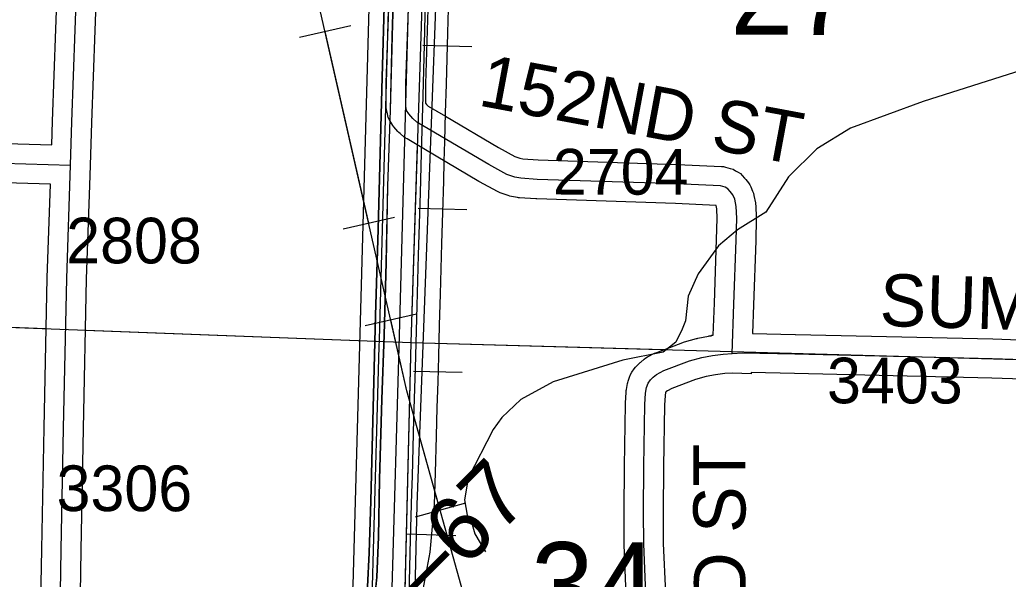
# Model space of a CAD drawing. Extents: x -132.8 to -73.3, y -60 to -26.
# Drawn here: x -125.117 to -123.599, y -37.681 to -36.823 of the extents above; entities that cross this region are included whole.
import ezdxf

# ---------------------------------------------------------------- set-up
doc = ezdxf.new("R2010")
doc.units = 0
for name, color, linetype in [('tdCoDivCarto', 7, 'Continuous'), ('tdCoHydroRiver', 7, 'Continuous'), ('tdCoInt', 7, 'Continuous'), ('tdCoIntCL', 7, 'Continuous'), ('tdCoIntRte', 7, 'Continuous'), ('tdCoPipe', 7, 'Continuous'), ('tdCoPrimary', 7, 'Continuous'), ('tdCoRRCL', 7, 'Continuous'), ('tdCoSecRdNmbr', 7, 'Continuous'), ('tdCoSecRdTxt', 7, 'Continuous'), ('tdCoSecRteBand', 7, 'Continuous'), ('tdCoSecRteCL', 7, 'Continuous'), ('tdCoSectLine', 7, 'Continuous'), ('tdCoSectLinePart', 7, 'Continuous'), ('tdCoSectNmbr', 7, 'Continuous'), ('tdCoSurfEarth', 7, 'Continuous'), ('tdCoSurfGravel', 7, 'Continuous'), ('tdStHwyIntRefPost1', 7, 'Continuous')]:
    doc.layers.add(name, color=color, linetype=linetype)

msp = doc.modelspace()

# ---------------------------------------------------------------- linework, layer by layer
at = {"layer": 'tdCoDivCarto'}
for p, q in [((-124.5447, -36.848), (-124.542, -36.7607)), ((-124.557, -36.7849), (-124.5602, -36.9112)), ((-124.5474, -36.9615), (-124.5447, -36.848)), ((-124.5602, -36.9112), (-124.5635, -37.0269)), ((-124.5514, -37.0779), (-124.5474, -36.9615)), ((-124.5635, -37.0269), (-124.5667, -37.1442)), ((-124.5536, -37.195), (-124.5514, -37.0779)), ((-124.5667, -37.1442), (-124.5706, -37.2767)), ((-124.557, -37.3067), (-124.5536, -37.195)), ((-124.5706, -37.2767), (-124.5736, -37.3983)), ((-124.5602, -37.4049), (-124.557, -37.3067)), ((-124.5736, -37.3983), (-124.5756, -37.4788)), ((-124.5639, -37.5282), (-124.5602, -37.4049)), ((-124.5756, -37.4788), (-124.5778, -37.5611)), ((-124.5657, -37.6157), (-124.5639, -37.5282)), ((-124.5778, -37.5611), (-124.5803, -37.6403)), ((-124.5679, -37.6776), (-124.5657, -37.6157)), ((-124.5803, -37.6403), (-124.583, -37.6928)), ((-124.575, -37.7442), (-124.5679, -37.6776))]:
    msp.add_line(p, q, dxfattribs=at)
for points in [[(-124.6148, -38.0383), (-124.6123, -38.0172), (-124.6017, -37.9432), (-124.5854, -37.8256), (-124.575, -37.7442), (-124.5679, -37.6776), (-124.5657, -37.6157), (-124.5639, -37.5282), (-124.5602, -37.4049), (-124.557, -37.3067), (-124.5536, -37.195), (-124.5514, -37.0779), (-124.5474, -36.9615), (-124.5447, -36.848), (-124.542, -36.7607), (-124.5408, -36.7073)], [(-124.6148, -38.0383), (-124.6123, -38.0172), (-124.6017, -37.9432), (-124.5854, -37.8256), (-124.575, -37.7442), (-124.5679, -37.6776), (-124.5657, -37.6157), (-124.5639, -37.5282), (-124.5602, -37.4049), (-124.557, -37.3067), (-124.5536, -37.195), (-124.5514, -37.0779), (-124.5474, -36.9615), (-124.5447, -36.848), (-124.542, -36.7607)], [(-124.6148, -38.0383), (-124.6123, -38.0172), (-124.6017, -37.9432), (-124.5854, -37.8256), (-124.575, -37.7442), (-124.5679, -37.6776), (-124.5657, -37.6157), (-124.5639, -37.5282), (-124.5602, -37.4049), (-124.557, -37.3067), (-124.5536, -37.195), (-124.5514, -37.0779), (-124.5474, -36.9615), (-124.5447, -36.848), (-124.542, -36.7607)], [(-124.557, -36.7849), (-124.5602, -36.9112), (-124.5635, -37.0269), (-124.5667, -37.1442), (-124.5706, -37.2767), (-124.5736, -37.3983), (-124.5756, -37.4788), (-124.5778, -37.5611), (-124.5803, -37.6403), (-124.583, -37.6928), (-124.5847, -37.7143), (-124.5884, -37.7454), (-124.5973, -37.8127), (-124.6074, -37.8844), (-124.6215, -37.9831), (-124.6288, -38.0401), (-124.629, -38.0415)], [(-124.557, -36.7849), (-124.5602, -36.9112), (-124.5635, -37.0269), (-124.5667, -37.1442), (-124.5706, -37.2767), (-124.5736, -37.3983), (-124.5756, -37.4788), (-124.5778, -37.5611), (-124.5803, -37.6403), (-124.583, -37.6928), (-124.5847, -37.7143), (-124.5884, -37.7454), (-124.5973, -37.8127), (-124.6074, -37.8844), (-124.6215, -37.9831), (-124.6288, -38.0401), (-124.629, -38.0415)], [(-124.557, -36.7849), (-124.5602, -36.9112), (-124.5635, -37.0269), (-124.5667, -37.1442), (-124.5706, -37.2767), (-124.5736, -37.3983), (-124.5756, -37.4788), (-124.5778, -37.5611), (-124.5803, -37.6403), (-124.583, -37.6928), (-124.5847, -37.7143), (-124.5884, -37.7454), (-124.5973, -37.8127), (-124.6074, -37.8844), (-124.6215, -37.9831), (-124.6288, -38.0401), (-124.629, -38.0415)]]:
    msp.add_lwpolyline(points, dxfattribs=at)
at = {"layer": 'tdCoHydroRiver'}
msp.add_lwpolyline([(-123.5787, -36.9004), (-123.73, -36.9481), (-123.8417, -36.9891), (-123.8931, -37.0207), (-123.9369, -37.0637), (-123.9716, -37.1179), (-124.015, -37.145), (-124.0441, -37.1694), (-124.0753, -37.2127), (-124.0905, -37.247), (-124.0947, -37.2847), (-124.0998, -37.2972), (-124.1098, -37.3174), (-124.1292, -37.3326), (-124.1911, -37.3451), (-124.2978, -37.3783), (-124.3475, -37.4053), (-124.3767, -37.4328), (-124.3898, -37.4514), (-124.4283, -37.526), (-124.434, -37.559), (-124.4299, -37.5827), (-124.4224, -37.5972), (-124.4181, -37.6115), (-124.4015, -37.6388)], dxfattribs=at)
at = {"layer": 'tdCoInt'}
for points in [[(-124.5674, -32.8469), (-124.5608, -33.0227), (-124.5581, -33.1615), (-124.5559, -33.1989), (-124.5548, -33.2943), (-124.5545, -33.3195), (-124.5446, -33.5934), (-124.525, -34.3202), (-124.5189, -34.4445), (-124.5183, -34.5), (-124.5225, -34.6931), (-124.5399, -35.3254), (-124.595, -37.3224), (-124.6053, -37.6898), (-124.6182, -37.7953), (-124.6605, -38.0981), (-124.6709, -38.1868), (-124.6774, -38.2615)], [(-124.5073, -32.8483), (-124.5008, -33.0207), (-124.4981, -33.1598), (-124.4959, -33.1969), (-124.4948, -33.2935), (-124.4945, -33.3179), (-124.4846, -33.5916), (-124.465, -34.3183), (-124.4589, -34.4427), (-124.4583, -34.5003), (-124.4625, -34.6946), (-124.4799, -35.3269), (-124.535, -37.3254), (-124.5454, -37.6946), (-124.5587, -37.803), (-124.601, -38.1058), (-124.6173, -38.2607)]]:
    msp.add_lwpolyline(points, dxfattribs=at)
at = {"layer": 'tdCoIntCL'}
msp.add_lwpolyline([(-124.6385, -38.1685), (-124.631, -38.1043), (-124.6307, -38.1019), (-124.6043, -37.9129), (-124.5884, -37.7991), (-124.5863, -37.7813), (-124.5831, -37.7568), (-124.5785, -37.7156), (-124.5753, -37.6922), (-124.5738, -37.6357), (-124.565, -37.3239), (-124.5643, -37.314), (-124.5565, -37.0126), (-124.5369, -36.3071)], dxfattribs=at)
at = {"layer": 'tdCoIntRte'}
for points in [[(-124.5754, -37.7442), (-124.5683, -37.6776), (-124.566, -37.6157), (-124.5643, -37.5282), (-124.5606, -37.4049), (-124.5574, -37.3067), (-124.554, -37.195), (-124.5517, -37.0779), (-124.5478, -36.9615), (-124.5451, -36.848), (-124.5424, -36.7607)], [(-124.5754, -37.7442), (-124.5683, -37.6776), (-124.566, -37.6157), (-124.5643, -37.5282), (-124.5606, -37.4049), (-124.5574, -37.3067), (-124.554, -37.195), (-124.5517, -37.0779), (-124.5478, -36.9615), (-124.5451, -36.848), (-124.5424, -36.7607)], [(-124.5574, -36.7849), (-124.5606, -36.9112), (-124.5638, -37.0269), (-124.567, -37.1442), (-124.571, -37.2767), (-124.5739, -37.3983), (-124.576, -37.4788), (-124.5782, -37.5611), (-124.5807, -37.6403), (-124.5834, -37.6928)], [(-124.5574, -36.7849), (-124.5606, -36.9112), (-124.5638, -37.0269), (-124.567, -37.1442), (-124.571, -37.2767), (-124.5739, -37.3983), (-124.576, -37.4788), (-124.5782, -37.5611), (-124.5807, -37.6403), (-124.5834, -37.6928)]]:
    msp.add_lwpolyline(points, dxfattribs=at)
at = {"layer": 'tdCoPipe'}
for p, q in [((-124.6086, -36.8323), (-124.6872, -36.8502)), ((-124.5416, -37.126), (-124.6201, -37.1439)), ((-124.5077, -37.2743), (-124.5864, -37.2923)), ((-124.4324, -37.564), (-124.5099, -37.5856))]:
    msp.add_line(p, q, dxfattribs=at)
for points in [[(-122.6831, -41.5141), (-123.1262, -40.7823), (-123.4429, -40.2596), (-123.7329, -39.6996), (-123.7773, -39.4048), (-124.0618, -38.8748), (-124.3067, -38.1648), (-124.5223, -37.3919), (-124.7717, -36.2985), (-124.9398, -35.1432), (-125.2106, -34.7386), (-125.2968, -34.2185), (-125.5619, -34.0325), (-125.5851, -33.5772), (-125.8919, -32.1371)], [(-124.5809, -37.135), (-124.6479, -36.8412)], [(-124.4712, -37.5748), (-124.5223, -37.3919), (-124.547, -37.2833)]]:
    msp.add_lwpolyline(points, dxfattribs=at)
at = {"layer": 'tdCoPrimary'}
for points in [[(-124.6148, -38.0383), (-124.6123, -38.0172), (-124.6017, -37.9432), (-124.5854, -37.8256), (-124.575, -37.7442), (-124.5679, -37.6776), (-124.5657, -37.6157), (-124.5639, -37.5282), (-124.5602, -37.4049), (-124.557, -37.3067), (-124.5536, -37.195), (-124.5514, -37.0779), (-124.5474, -36.9615), (-124.5447, -36.848), (-124.542, -36.7607), (-124.5408, -36.7073)], [(-124.6148, -38.0383), (-124.6123, -38.0172), (-124.6017, -37.9432), (-124.5854, -37.8256), (-124.575, -37.7442), (-124.5679, -37.6776), (-124.5657, -37.6157), (-124.5639, -37.5282), (-124.5602, -37.4049), (-124.557, -37.3067), (-124.5536, -37.195), (-124.5514, -37.0779), (-124.5474, -36.9615), (-124.5447, -36.848), (-124.542, -36.7607), (-124.5408, -36.7073)], [(-124.575, -37.7442), (-124.5679, -37.6776), (-124.5657, -37.6157), (-124.5639, -37.5282), (-124.5602, -37.4049), (-124.557, -37.3067), (-124.5536, -37.195), (-124.5514, -37.0779), (-124.5474, -36.9615), (-124.5447, -36.848), (-124.542, -36.7607)], [(-124.557, -36.7849), (-124.5602, -36.9112), (-124.5635, -37.0269), (-124.5667, -37.1442), (-124.5706, -37.2767), (-124.5736, -37.3983), (-124.5756, -37.4788), (-124.5778, -37.5611), (-124.5803, -37.6403), (-124.583, -37.6928), (-124.5847, -37.7143), (-124.5884, -37.7454), (-124.5973, -37.8127), (-124.6074, -37.8844), (-124.6215, -37.9831), (-124.6288, -38.0401), (-124.629, -38.0415)], [(-124.557, -36.7849), (-124.5602, -36.9112), (-124.5635, -37.0269), (-124.5667, -37.1442), (-124.5706, -37.2767), (-124.5736, -37.3983), (-124.5756, -37.4788), (-124.5778, -37.5611), (-124.5803, -37.6403), (-124.583, -37.6928), (-124.5847, -37.7143), (-124.5884, -37.7454), (-124.5973, -37.8127), (-124.6074, -37.8844), (-124.6215, -37.9831), (-124.6288, -38.0401), (-124.629, -38.0415)], [(-124.557, -36.7849), (-124.5602, -36.9112), (-124.5635, -37.0269), (-124.5667, -37.1442), (-124.5706, -37.2767), (-124.5736, -37.3983), (-124.5756, -37.4788), (-124.5778, -37.5611), (-124.5803, -37.6403), (-124.583, -37.6928)]]:
    msp.add_lwpolyline(points, dxfattribs=at)
at = {"layer": 'tdCoRRCL'}
for p, q in [((-124.4977, -36.862), (-124.4228, -36.8642)), ((-124.5052, -37.1118), (-124.4302, -37.1141)), ((-124.5122, -37.3616), (-124.4373, -37.3636)), ((-124.5223, -37.6115), (-124.4473, -37.6137))]:
    msp.add_line(p, q, dxfattribs=at)
for points in [[(-123.7783, -31.5265), (-123.9215, -31.9899), (-123.9791, -32.1967), (-124.0152, -32.3079), (-124.096, -32.5014), (-124.1445, -32.6012), (-124.2087, -32.7621), (-124.224, -32.8293), (-124.3181, -33.0493), (-124.3526, -33.1604), (-124.3856, -33.3377), (-124.3944, -33.4353), (-124.4088, -33.8056), (-124.4554, -36.1925), (-124.507, -37.5667), (-124.5199, -38.1185), (-124.5295, -38.4858), (-124.5436, -38.9681), (-124.5644, -39.5828), (-124.595, -40.997)], [(-124.4934, -36.7493), (-124.4957, -36.861), (-124.4981, -36.9396), (-124.5007, -37.0274), (-124.502, -37.0885), (-124.5049, -37.1842), (-124.5072, -37.2615), (-124.5099, -37.357), (-124.512, -37.4353), (-124.5144, -37.523), (-124.5151, -37.5486), (-124.5172, -37.6201), (-124.5196, -37.7051)], [(-124.4587, -36.7873), (-124.4599, -36.8431), (-124.4611, -36.8824), (-124.4623, -36.9217), (-124.4636, -36.9657), (-124.4649, -37.0096), (-124.4655, -37.0401), (-124.4662, -37.0706), (-124.4676, -37.1185), (-124.4691, -37.1663), (-124.4703, -37.205), (-124.4714, -37.2437), (-124.4728, -37.2914), (-124.4741, -37.3391), (-124.4751, -37.3783), (-124.4762, -37.4175), (-124.4774, -37.4613), (-124.479, -37.5179), (-124.4804, -37.5665), (-124.487, -37.6392), (-124.515, -37.7865)]]:
    msp.add_lwpolyline(points, dxfattribs=at)
at = {"layer": 'tdCoSecRteBand'}
for points in [[(-125.3125, -37.0078), (-125.0676, -37.0149), (-125.0676, -37.0148), (-125.0664, -36.9786), (-125.0664, -36.9786), (-125.0664, -36.9786), (-125.0589, -36.7662)], [(-124.9989, -36.7683), (-125.0065, -36.9806), (-125.0087, -37.0467), (-125.0095, -37.0766), (-125.0096, -37.0766), (-125.0144, -37.2205), (-125.0193, -37.4498), (-125.0229, -37.6361), (-125.0251, -37.7688)], [(-124.1856, -37.7046), (-124.1888, -37.6279), (-124.1888, -37.6273), (-124.1888, -37.6268), (-124.189, -37.5779), (-124.189, -37.5778), (-124.189, -37.5776), (-124.1885, -37.5075), (-124.1885, -37.5074), (-124.1885, -37.5073), (-124.1871, -37.4123), (-124.1871, -37.4117), (-124.187, -37.4111), (-124.186, -37.3938), (-124.1859, -37.3917), (-124.1855, -37.3897), (-124.1838, -37.381), (-124.1834, -37.3792), (-124.1828, -37.3774), (-124.1806, -37.3708), (-124.1793, -37.367), (-124.1771, -37.3636), (-124.1736, -37.3584), (-124.1717, -37.3556), (-124.1692, -37.3532), (-124.165, -37.3493), (-124.1643, -37.3486), (-124.1635, -37.3479), (-124.1581, -37.3435), (-124.1557, -37.3415), (-124.153, -37.3401), (-124.1421, -37.3344), (-124.1405, -37.3336), (-124.1388, -37.333), (-124.0991, -37.3179), (-124.0978, -37.3174), (-124.0965, -37.3171), (-124.0778, -37.3119), (-124.0767, -37.3116), (-124.0756, -37.3114), (-124.0593, -37.3082), (-124.0582, -37.3079), (-124.057, -37.3078), (-124.0548, -37.3075), (-124.0548, -37.3066), (-124.0521, -37.3065), (-124.0504, -37.2578), (-124.047, -37.1601), (-124.0462, -37.1277), (-124.0468, -37.1129), (-124.0479, -37.1076), (-124.1099, -37.1046), (-124.3232, -37.0977), (-124.3238, -37.0977), (-124.3243, -37.0977), (-124.3497, -37.0959), (-124.3511, -37.0958), (-124.3525, -37.0956), (-124.3616, -37.0941), (-124.3644, -37.0937), (-124.3671, -37.0927), (-124.3792, -37.0882), (-124.3812, -37.0875), (-124.3831, -37.0865), (-124.411, -37.0714), (-124.4115, -37.0712), (-124.412, -37.0709), (-124.4936, -37.0226), (-124.5221, -37.0058), (-124.5244, -37.0045), (-124.5264, -37.0028), (-124.5328, -36.9974), (-124.5346, -36.9959), (-124.5361, -36.9941), (-124.5423, -36.9869), (-124.544, -36.9849), (-124.5454, -36.9826), (-124.5486, -36.9772), (-124.5513, -36.9726), (-124.5523, -36.9674), (-124.5535, -36.9607), (-124.554, -36.958), (-124.554, -36.9553), (-124.554, -36.9205), (-124.554, -36.92), (-124.554, -36.9195), (-124.55, -36.8049)], [(-124.4901, -36.8069), (-124.494, -36.921), (-124.494, -36.9511), (-124.4922, -36.9531), (-124.4896, -36.9554), (-124.4632, -36.9708), (-124.4631, -36.9709), (-124.4631, -36.9709), (-124.382, -37.0189), (-124.3565, -37.0327), (-124.3491, -37.0354), (-124.3442, -37.0362), (-124.3208, -37.0378), (-124.1077, -37.0447), (-124.1075, -37.0447), (-124.1073, -37.0447), (-124.0397, -37.0479), (-124.0365, -37.048), (-124.0334, -37.0489), (-124.026, -37.0508), (-124.0217, -37.052), (-124.0178, -37.0544), (-124.0139, -37.0568), (-124.0106, -37.0589), (-124.0079, -37.0618), (-124.0042, -37.0657), (-124.0032, -37.0668), (-124.0022, -37.068), (-123.9983, -37.0732), (-123.9962, -37.076), (-123.9947, -37.0792), (-123.9918, -37.0859), (-123.9904, -37.089), (-123.9897, -37.0923), (-123.9875, -37.1036), (-123.9871, -37.1059), (-123.987, -37.1082), (-123.9863, -37.1262), (-123.9862, -37.1271), (-123.9862, -37.1281), (-123.987, -37.1616), (-123.987, -37.1618), (-123.987, -37.162), (-123.9904, -37.2599), (-123.9904, -37.2599), (-123.9904, -37.2599), (-123.992, -37.3042), (-123.9262, -37.3054), (-123.9261, -37.3054), (-123.926, -37.3054), (-123.6232, -37.3125), (-123.623, -37.3125), (-123.6229, -37.3125), (-123.528, -37.3157)], [(-125.0851, -37.765), (-125.0829, -37.6351), (-125.0829, -37.6351), (-125.0829, -37.635), (-125.0793, -37.4486), (-125.0793, -37.4485), (-125.0793, -37.4485), (-125.0743, -37.219), (-125.0743, -37.2188), (-125.0743, -37.2187), (-125.0696, -37.0749), (-125.3144, -37.0678)], [(-123.53, -37.3757), (-123.6248, -37.3725), (-123.9274, -37.3654), (-123.9941, -37.3641), (-123.9942, -37.3659), (-124.0228, -37.3648), (-124.0343, -37.3655), (-124.0488, -37.3673), (-124.0629, -37.37), (-124.0792, -37.3745), (-124.1159, -37.3884), (-124.1224, -37.3919), (-124.1247, -37.3937), (-124.1251, -37.3941), (-124.1253, -37.3946), (-124.1262, -37.3994), (-124.1271, -37.4139), (-124.1285, -37.5081), (-124.129, -37.5778), (-124.1288, -37.6259), (-124.1256, -37.702)]]:
    msp.add_lwpolyline(points, dxfattribs=at)
at = {"layer": 'tdCoSecRteCL'}
for points in [[(-125.0386, -37.0458), (-125.0365, -36.9796), (-125.0289, -36.7672)], [(-124.0231, -37.3348), (-124.0204, -37.2589), (-124.017, -37.1609), (-124.0162, -37.1274), (-124.017, -37.1094), (-124.0192, -37.0981), (-124.0221, -37.0914), (-124.0261, -37.0862), (-124.0298, -37.0823), (-124.0337, -37.0798), (-124.0411, -37.0778), (-124.1087, -37.0746), (-124.3223, -37.0677), (-124.3477, -37.066), (-124.3568, -37.0645), (-124.3689, -37.0601), (-124.3967, -37.045), (-124.4784, -36.9967), (-124.507, -36.9799), (-124.5134, -36.9745), (-124.5195, -36.9674), (-124.5228, -36.9619), (-124.524, -36.9553), (-124.524, -36.9205), (-124.52, -36.8058)], [(-125.3136, -37.0378), (-125.0386, -37.0458)], [(-125.0556, -37.7969), (-125.0529, -37.6356), (-125.0493, -37.4492), (-125.0444, -37.2197), (-125.0386, -37.0458)], [(-124.1556, -37.7033), (-124.1588, -37.6266), (-124.159, -37.5778), (-124.1585, -37.5078), (-124.1571, -37.4128), (-124.1561, -37.3956), (-124.1544, -37.3869), (-124.1521, -37.3803), (-124.1487, -37.3751), (-124.1445, -37.3711), (-124.1391, -37.3667), (-124.1282, -37.361), (-124.0885, -37.346), (-124.0698, -37.3408), (-124.0535, -37.3376), (-124.037, -37.3356), (-124.0231, -37.3348)], [(-124.0231, -37.3348), (-124.0074, -37.3339), (-123.9267, -37.3354), (-123.6239, -37.3425), (-123.529, -37.3457), (-123.2683, -37.3544), (-123.0246, -37.3637), (-122.9867, -37.3645), (-122.9687, -37.3637), (-122.9578, -37.3626), (-122.9551, -37.3623), (-122.9312, -37.3563), (-122.9149, -37.3504), (-122.9148, -37.3504)]]:
    msp.add_lwpolyline(points, dxfattribs=at)
at = {"layer": 'tdCoSectLine'}
for points in [[(-124.5159, -37.3177), (-124.4827, -36.3)], [(-125.5543, -37.2786), (-124.5159, -37.3177)], [(-124.54, -38.3136), (-124.5159, -37.3177)], [(-124.5159, -37.3177), (-123.531, -37.3456)]]:
    msp.add_lwpolyline(points, dxfattribs=at)
at = {"layer": 'tdCoSectLinePart'}
for points in [[(-124.5159, -37.3177), (-124.506, -37.0155)], [(-125.5246, -37.2797), (-125.0762, -37.2966)], [(-125.0164, -37.2988), (-124.5159, -37.3177)], [(-124.5393, -38.2836), (-124.5159, -37.3177)], [(-124.5159, -37.3177), (-124.1277, -37.3287)]]:
    msp.add_lwpolyline(points, dxfattribs=at)
at = {"layer": 'tdCoSurfEarth'}
msp.add_lwpolyline([(-125.5486, -37.039), (-125.5486, -37.0381), (-125.5486, -37.0334), (-125.5476, -37.0307), (-125.5454, -37.0292), (-125.5368, -37.0284), (-125.3136, -37.0378), (-125.0386, -37.0458)], dxfattribs=at)
at = {"layer": 'tdCoSurfGravel'}
for points in [[(-125.0589, -38.0178), (-125.0585, -37.996), (-125.0562, -37.8335), (-125.0556, -37.7969), (-125.0529, -37.6356), (-125.0493, -37.4492), (-125.0444, -37.2197), (-125.0386, -37.0458), (-125.0365, -36.9796), (-125.0289, -36.7672), (-125.0213, -36.5407), (-125.0138, -36.3098), (-125.0098, -36.1007), (-125.0046, -35.7939), (-125, -35.524), (-124.9983, -35.427), (-124.9959, -35.3025)], [(-124.0231, -37.3348), (-124.0204, -37.2589), (-124.017, -37.1609), (-124.0162, -37.1274), (-124.017, -37.1094), (-124.0192, -37.0981), (-124.0221, -37.0914), (-124.0261, -37.0862), (-124.0298, -37.0823), (-124.0337, -37.0798), (-124.0411, -37.0778), (-124.1087, -37.0746), (-124.3223, -37.0677), (-124.3477, -37.066), (-124.3568, -37.0645), (-124.3689, -37.0601), (-124.3967, -37.045), (-124.4784, -36.9967), (-124.507, -36.9799), (-124.5134, -36.9745), (-124.5195, -36.9674), (-124.5228, -36.9619), (-124.524, -36.9553), (-124.524, -36.9205), (-124.52, -36.8058)], [(-124.1556, -37.7033), (-124.1588, -37.6266), (-124.159, -37.5778), (-124.1585, -37.5078), (-124.1571, -37.4128), (-124.1561, -37.3956), (-124.1544, -37.3869), (-124.1521, -37.3803), (-124.1487, -37.3751), (-124.1445, -37.3711), (-124.1391, -37.3667), (-124.1282, -37.361), (-124.0885, -37.346), (-124.0698, -37.3408), (-124.0535, -37.3376), (-124.037, -37.3356), (-124.0231, -37.3348)], [(-124.0231, -37.3348), (-124.0074, -37.3339), (-123.9267, -37.3354), (-123.6239, -37.3425), (-123.529, -37.3457)]]:
    msp.add_lwpolyline(points, dxfattribs=at)

# ---------------------------------------------------------------- texts
at = {"layer": 'tdCoSecRdNmbr'}
for s, rotation, p in [('2704', 359.9069, (-124.2984, -37.0909)), ('2808', 359.9063, (-125.0454, -37.1964)), ('3403', 359.9072, (-123.8776, -37.4111)), ('3306', 359.9063, (-125.0602, -37.5763))]:
    msp.add_text(s, height=0.07, rotation=rotation, dxfattribs=at).set_placement(p)
at = {"layer": 'tdCoSecRdTxt'}
for s, rotation, p in [('152ND ST', 349.4246, (-124.4147, -36.9541)), ('SUMAC RD', 358.3004, (-123.7975, -37.2923)), ('152ND ST', 90.0982, (-124.002, -37.9726))]:
    msp.add_text(s, height=0.08, rotation=rotation, dxfattribs=at).set_placement(p)
at = {"layer": 'tdCoSectNmbr'}
for s, rotation, p in [('27', 359.907, (-124.026, -36.8459)), ('34', 359.9071, (-124.3321, -37.754))]:
    msp.add_text(s, height=0.13, rotation=rotation, dxfattribs=at).set_placement(p)
at = {"layer": 'tdStHwyIntRefPost1'}
msp.add_text('‒‒67', height=0.1, rotation=45, dxfattribs=at).set_placement((-124.5391, -37.7709))

doc.saveas('drawing.dxf')
